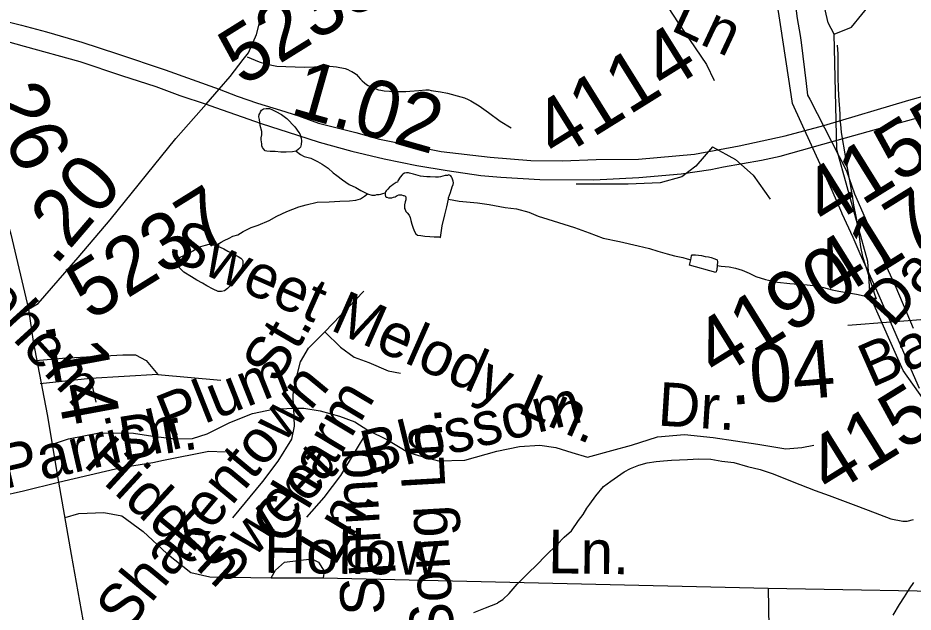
# Model space of a CAD drawing. Extents: x 2001466 to 31450019, y -30647475 to 847247.
# Drawn here: x 2152625 to 2156522, y 731925 to 734514 of the extents above; entities that cross this region are included whole.
import ezdxf

# ---------------------------------------------------------------- set-up
doc = ezdxf.new("R2010")
doc.units = 0
for name, color, linetype in [('Exist Boundary Political City Limit New', 7, 'Continuous'), ('Exist Hydrographic Creek Single Shore', 7, 'Continuous'), ('Exist Hydrographic Misc Water Feature', 7, 'Continuous'), ('Exist Road Non-System Type 51', 7, 'Continuous'), ('Exist Road Non-System Type 51 Label', 7, 'Continuous'), ('Exist Road Primary US Divided Attributed', 7, 'Continuous'), ('Exist Road Primary US Mileage Hundredths English Label', 7, 'Continuous'), ('Exist Road Secondary Mileage Hundredths English Label', 7, 'Continuous'), ('Exist Road Secondary Type 51 Attributed', 7, 'Continuous'), ('Exist Road Secondary Type 51 Label', 7, 'Continuous'), ('Exist Road Secondary Type 51 Number Label', 7, 'Continuous'), ('Map Preparation Boundary City Limit Buffer Line', 7, 'Continuous')]:
    doc.layers.add(name, color=color, linetype=linetype)

msp = doc.modelspace()

# ---------------------------------------------------------------- linework, layer by layer
at = {"layer": 'Exist Boundary Political City Limit New'}
for points in [[(2155944.2, 734948.5), (2155970.8, 734844.2), (2155983.2, 734752.2), (2155994.5, 734678.8), (2156005.8, 734601.8), (2156017.2, 734511.8), (2156030, 734437.7), (2156034.2, 734406.9), (2156056, 734228.1), (2156062.2, 734177.6), (2156072.2, 734160.3), (2156231.8, 733848.1), (2156266.5, 733747.5), (2156323.8, 733618.4), (2156363.5, 733526.6), (2156405, 733432), (2156446, 733340.3), (2156522.2, 733162.5)], [(2156549.5, 732900), (2156513.5, 732982.2), (2156477.5, 733066.1), (2156393.8, 733256.3), (2156357.8, 733339.3), (2156291.8, 733486.6), (2156261.5, 733556.8), (2156213.5, 733661.1), (2156212, 733664.2), (2156169.5, 733761.9), (2155996.5, 734140.9), (2155990.8, 734179.7), (2155944, 734485.1), (2155912.5, 734692.7)]]:
    msp.add_lwpolyline(points, dxfattribs=at)
at = {"layer": 'Exist Hydrographic Creek Single Shore'}
for points in [[(2156178.2, 734443.1), (2156152.2, 734492.9), (2155964.2, 735316.9), (2155845.2, 735847.4), (2155810.2, 736064.7)], [(2156178.2, 734443.1), (2156253.3, 734474.4), (2156344.1, 734584.1), (2156510.2, 734652.9), (2156984.3, 734764.6), (2157849.2, 735025.8), (2157924.3, 735128.7)], [(2157416.1, 732032.9), (2157215.2, 732289.6), (2157006.2, 732421.8), (2156805.3, 732462), (2156722.2, 732562.2), (2156679.2, 732694.2), (2156478.2, 732977.2), (2156334.3, 733301.7), (2156325.2, 733452.7), (2156189.3, 733941), (2156178.2, 734443.1)]]:
    msp.add_lwpolyline(points, dxfattribs=at)
at = {"layer": 'Exist Hydrographic Misc Water Feature'}
for points in [[(2156190.9, 734395.4), (2156193.6, 734357.6), (2156193.8, 734289.5), (2156194, 734257.4), (2156196.3, 734205.5), (2156198.7, 734153.7), (2156200.8, 734117.6), (2156203.2, 734093.7), (2156202.8, 734071.5), (2156205.3, 734049.7), (2156209.4, 734015.8), (2156215.5, 733971.8), (2156219.6, 733947.6), (2156230.1, 733885.6), (2156244.7, 733803.9), (2156254.9, 733748), (2156263.1, 733698.1), (2156273.4, 733642.2), (2156283.8, 733582.2), (2156292.4, 733516.4), (2156302.3, 733474.3), (2156314.8, 733434.3), (2156333.2, 733376.4), (2156353.3, 733310.5), (2156361.5, 733290.6)], [(2153836.7, 733934.1), (2153820.7, 733930), (2153792.6, 733929.8), (2153768.9, 733929.7), (2153744.9, 733931.7), (2153722.7, 733931.4), (2153708.6, 733933.5), (2153701, 733935.5), (2153694.6, 733943.4), (2153690.3, 733949.3), (2153686.2, 733957.2), (2153686.2, 733965.3), (2153684.2, 733983.1), (2153684.2, 733991.2), (2153686.2, 734005.1), (2153686.4, 734019.3), (2153680.1, 734045.3), (2153676, 734071.1), (2153673.7, 734083.3), (2153675.8, 734093.1), (2153677.6, 734097.2), (2153681.5, 734105.2), (2153686, 734111.4), (2153693.4, 734117.2), (2153705.5, 734119.4), (2153719.7, 734119.3), (2153733.6, 734113.5), (2153747.9, 734105.7), (2153771.7, 734093.5), (2153795.7, 734075.7), (2153830.2, 734040.1), (2153848.2, 734014.2), (2153852.3, 734008.3), (2153858.3, 733990.4), (2153860.1, 733978.4), (2153858.3, 733962.4), (2153854.6, 733950.4), (2153846.6, 733942.3), (2153836.7, 733934.1)], [(2153836.7, 733934.1), (2153854.8, 733918.3), (2153871, 733910.2), (2153900.7, 733902.5), (2153929, 733888.9), (2153949.1, 733876.9), (2153974.9, 733858.8), (2153997.3, 733839.2), (2154013.5, 733827), (2154037.3, 733809.2), (2154067.2, 733787.6), (2154095.5, 733775.7), (2154117.2, 733761.8), (2154141.2, 733750.1), (2154147.4, 733748)], [(2154499.5, 733723.9), (2154499.7, 733730), (2154507.5, 733753.9), (2154515.3, 733777.9), (2154519.1, 733788.3), (2154521.2, 733796.1), (2154519.4, 733802.1), (2154515.3, 733816), (2154512.8, 733822), (2154508.9, 733825.9), (2154500.9, 733829.9), (2154495.2, 733828), (2154484.9, 733827.9), (2154465.2, 733821.6), (2154455.2, 733819.8), (2154443.1, 733819.6), (2154418.9, 733821.7), (2154404.7, 733821.4), (2154391.2, 733823.4), (2154376.8, 733825.2), (2154346.7, 733833), (2154329.1, 733836.9), (2154325, 733839.1), (2154316.8, 733838.8), (2154307.1, 733837), (2154301, 733833), (2154297.1, 733830.8), (2154289.1, 733820.6), (2154279.2, 733804.7), (2154277.4, 733798.9), (2154271, 733796.6), (2154259.1, 733788.7), (2154251.4, 733782.5), (2154242.9, 733776.5), (2154235.8, 733768.3), (2154227.6, 733760.5), (2154225.7, 733756.4), (2154223.3, 733752.3)], [(2153486.7, 733522.2), (2153492.9, 733526.5), (2153509.1, 733536.6), (2153523.2, 733544.6), (2153544.7, 733554.7), (2153560.5, 733562.9), (2153582.9, 733568.9), (2153604.8, 733583), (2153620.6, 733591.2), (2153640.5, 733601.1), (2153670.2, 733611.2), (2153718.2, 733631.6), (2153752.3, 733649.9), (2153796.1, 733670), (2153847.8, 733690.2), (2153880.2, 733700.3), (2153927.8, 733710.6), (2153979.7, 733712.9), (2154025.8, 733715.2), (2154067.8, 733717.4), (2154095.9, 733719.6), (2154116, 733725.9), (2154133.2, 733737.9), (2154147.4, 733748)], [(2154147.4, 733748), (2154165.4, 733742), (2154173.6, 733742), (2154179.6, 733742.3), (2154187.6, 733744.3), (2154197.4, 733744.4), (2154205.2, 733746.5), (2154213.2, 733748.5), (2154223.3, 733752.3)], [(2154223.3, 733752.3), (2154223.3, 733742.5), (2154225.3, 733736.5), (2154227.6, 733732.5), (2154231.5, 733732.4), (2154238, 733730.6), (2154244, 733730.5), (2154252, 733730.5), (2154259.6, 733732.6), (2154267.6, 733734.6), (2154275.8, 733740.7), (2154283.7, 733742.7), (2154291.3, 733742.8), (2154295.2, 733743), (2154301.4, 733740.9), (2154305.5, 733741), (2154309.4, 733738.8), (2154313.5, 733735), (2154313.3, 733729), (2154313.7, 733720.7), (2154311.4, 733713), (2154307.9, 733698.9), (2154307.7, 733694.9), (2154307.5, 733686.8), (2154307.7, 733683.1), (2154310, 733678.7), (2154313.9, 733670.9), (2154320, 733665), (2154328.2, 733654.9), (2154332.1, 733645), (2154336, 733631), (2154340.1, 733614.9), (2154344.2, 733603), (2154350.4, 733587), (2154356.5, 733573.1), (2154364.5, 733567.4), (2154378.3, 733565.4), (2154396.7, 733563.4), (2154418.5, 733561.7), (2154436.5, 733559.8), (2154450.5, 733559.7), (2154460.7, 733559.8), (2154464.6, 733558), (2154472.2, 733608), (2154483.9, 733656.1), (2154491.7, 733690.2), (2154499.5, 733723.9)], [(2154499.5, 733723.9), (2154545.4, 733716.1), (2154625.8, 733708.9), (2154675.8, 733700.9), (2154745.9, 733687.4), (2154795.8, 733681.5), (2154849.7, 733668.1), (2154889.7, 733650.3), (2154931.9, 733636.6), (2155002, 733615), (2155048.2, 733601.2), (2155112.2, 733577.7), (2155172.4, 733554), (2155244.4, 733540.3), (2155324.6, 733520.8), (2155374.4, 733509.2), (2155410.3, 733497.3), (2155450.9, 733485.5), (2155482.7, 733477.8), (2155518.8, 733470), (2155538.7, 733464.1), (2155554.7, 733460.1)], [(2153486.7, 733522.2), (2153505, 733514.5), (2153521, 733508.4), (2153539.2, 733498.4), (2153565, 733484.7), (2153583.3, 733474.7), (2153595.2, 733466.8), (2153601.5, 733461), (2153603.4, 733455), (2153603.6, 733440.7), (2153601.5, 733428.9), (2153591.5, 733406.9), (2153581.9, 733388.9), (2153571.8, 733375), (2153561.8, 733360.7), (2153550.1, 733348.7), (2153538, 733334.7), (2153524.2, 733324.6), (2153510.5, 733322.6), (2153496.3, 733322.3), (2153474.2, 733332.2), (2153448, 733346.3), (2153427.9, 733358.2), (2153403.9, 733372), (2153379.9, 733385.8), (2153347.9, 733405.6), (2153327.8, 733425.3), (2153321.6, 733431.5), (2153317.7, 733441.4), (2153315.7, 733449.5), (2153317.7, 733459.3), (2153323.3, 733467.4), (2153331.7, 733471.4), (2153347.5, 733479.5), (2153369, 733489.7), (2153393.2, 733503.9), (2153420.9, 733517.9), (2153441.2, 733524.2), (2153457.2, 733528.3), (2153463.1, 733528.2), (2153486.7, 733522.2)], [(2155668.5, 733434.8), (2155667.2, 733416.7), (2155663.1, 733404.7), (2155548.9, 733436.2), (2155554.7, 733460.1)], [(2155554.7, 733460.1), (2155556.7, 733478), (2155560.8, 733482.3), (2155574.3, 733482.2), (2155601, 733478.2), (2155617, 733474.6), (2155630.5, 733472.5), (2155642.6, 733470.7), (2155658.6, 733464.6), (2155668.5, 733460.7), (2155670.7, 733450.6), (2155668.5, 733434.8)], [(2155668.5, 733434.8), (2155686.9, 733432.8), (2155721, 733428.8), (2155749.1, 733423.4), (2155777.1, 733415.5), (2155808.7, 733401.7), (2155837, 733387.7), (2155879.5, 733374.1), (2155930.9, 733362.2), (2155985.3, 733356.4), (2156061.3, 733351), (2156099.3, 733347.2), (2156131.3, 733339.6), (2156169, 733329.8), (2156199.1, 733323.7), (2156233, 733318.1), (2156275.4, 733310.1), (2156355.4, 733292.7), (2156361.5, 733290.6)], [(2154609.8, 731923.3), (2154659.8, 731943.7), (2154713.3, 731963.6), (2154713.5, 731967.6), (2154735.5, 731979.7), (2154763.4, 732005.9), (2154798.8, 732046.3), (2154846.8, 732094.2), (2154884.3, 732130.8), (2154922.1, 732170.9), (2154971.9, 732219.4), (2155003.5, 732251.4), (2155035.5, 732279.5), (2155065.2, 732323.7), (2155085.3, 732349.8), (2155101.1, 732377.9), (2155115, 732396), (2155140.7, 732431.9), (2155174.5, 732472.2), (2155206.3, 732496.2), (2155263.9, 732536.6), (2155291.8, 732551), (2155327.7, 732565.1), (2155363.8, 732575), (2155403.5, 732581.6), (2155435.7, 732583.6), (2155469.6, 732587.8), (2155539.7, 732590.2), (2155589.7, 732592.3), (2155641.8, 732591), (2155689.8, 732582.9), (2155741.7, 732577.5), (2155801.5, 732559.9), (2155855.9, 732546.1), (2155908.2, 732528.4), (2156028.1, 732481.1), (2156096.2, 732455.4), (2156156.7, 732433.6), (2156260.7, 732394.4), (2156326.5, 732369), (2156424.9, 732331.4), (2156477.2, 732321.5), (2156496.7, 732321.7), (2156522.9, 732327.9)], [(2156435.2, 731911.6), (2156462.8, 731957.8), (2156484.8, 731991.7), (2156506.5, 732025.8), (2156524.4, 732053.9)]]:
    msp.add_lwpolyline(points, dxfattribs=at)
at = {"layer": 'Exist Road Non-System Type 51'}
for p, q in [((2153960.7, 733146.1), (2154130.5, 733323.4)), ((2152941.6, 732943), (2152722.5, 732920)), ((2153234.6, 732960.2), (2152941.6, 732943)), ((2152941.6, 732943), (2152963.8, 732839.5)), ((2153234.6, 732960.2), (2153507.8, 732935.6)), ((2153726.9, 732073.7), (2153953.3, 732073.7)), ((2153953.3, 732073.7), (2155890.8, 732029))]:
    msp.add_line(p, q, dxfattribs=at)
for points in [[(2153500.8, 734203.2), (2153549, 734258.2), (2153605.8, 734332.2)], [(2153623, 734344.8), (2153675.2, 734323.2), (2153703.2, 734313.4), (2153751.4, 734304), (2153871.5, 734299.2), (2153915.5, 734301.6), (2153929.5, 734302.6), (2153983.4, 734304.5), (2154011.9, 734300.9), (2154049.5, 734293.1), (2154061.4, 734288.7), (2154071.3, 734283.9), (2154078.6, 734280.3), (2154086.3, 734275.5), (2154092.5, 734271.4), (2154098.2, 734267.1), (2154106.8, 734258.9), (2154116.6, 734247.5), (2154124, 734240), (2154133.6, 734230.8), (2154142.3, 734224.2), (2154149, 734219.9), (2154161.7, 734213.4), (2154173.9, 734207.8), (2154182.9, 734204.4), (2154194.2, 734200.9), (2154204.6, 734198.7), (2154219.7, 734196.8), (2154242.7, 734195.2), (2154272.6, 734193.5), (2154291.2, 734193.2), (2154313.2, 734193.3), (2154330.6, 734194.2), (2154370.5, 734198.5), (2154400.6, 734200.9), (2154407.2, 734200.8), (2154413.8, 734200.2), (2154424.3, 734198.4), (2154464.8, 734191.6), (2154494.8, 734185.8), (2154552.9, 734170.4), (2154568.4, 734165.3), (2154585.1, 734158.7), (2154597.2, 734152.7), (2154633.3, 734131.4), (2154673.7, 734101.7), (2154724.1, 734064.3), (2154771.9, 734035.1)], [(2153443.9, 734138.1), (2153500.8, 734203.2)], [(2153345.7, 734025.9), (2153443.9, 734138.1)], [(2155649.1, 733952.5), (2155575.5, 733868.8), (2155515, 733821.4), (2155420.3, 733795.1), (2155280.9, 733789.8), (2155054.7, 733789.8)], [(2155649.1, 733952.5), (2155749.1, 733897.7), (2155825.4, 733829.3), (2155899, 733724)], [(2153825.3, 732813.7), (2153822.9, 732872.8), (2153837.6, 732946.7), (2153854.9, 733015.6), (2153889.3, 733074.7), (2153960.7, 733146.1)], [(2153960.7, 733146.1), (2154029.6, 733079.6), (2154088.7, 733035.3), (2154152.7, 733013.2), (2154236.4, 732976.2), (2154290.5, 732966.4)], [(2152703.6, 733021.9), (2152818.6, 733031.6), (2153081.9, 733046.4), (2153136.1, 733046.4), (2153182.9, 733021.8), (2153234.6, 732960.2)], [(2152771.6, 732655.8), (2152845.6, 732679.5), (2152978.6, 732706.6), (2153128.7, 732704.1), (2153212.4, 732691.8), (2153308.4, 732679.5), (2153384.7, 732681.9), (2153448.7, 732701.6), (2153547.2, 732750.9), (2153645.6, 732790.3), (2153736.7, 732810), (2153825.3, 732813.7)], [(2153825.3, 732813.7), (2153827.8, 732734.9), (2153815.5, 732678.3), (2153756.4, 732582.2), (2153689.9, 732493.6), (2153559.5, 732336)], [(2153825.3, 732813.7), (2153869.6, 732813.7), (2153941, 732801.4), (2154024.7, 732779.2), (2154091.2, 732754.6), (2154147.8, 732717.7)], [(2154147.8, 732717.7), (2154029.6, 732520.7), (2153957.1, 732425.1), (2153881.2, 732339.3)], [(2154147.8, 732717.7), (2154233.9, 732675.8), (2154322.5, 732621.6), (2154369.3, 732606.8), (2154455.2, 732583.6), (2154570.6, 732586.9), (2154709.2, 732626.5), (2154808.2, 732646.3), (2154897.2, 732652.9), (2154966.5, 732643), (2155035.8, 732619.9), (2155105, 732600.1), (2155210.6, 732629.8), (2155296.4, 732652.9), (2155408.5, 732689.2), (2155526, 732699.1), (2155651.3, 732685.9), (2155845.9, 732656.2), (2155968, 732636.4), (2156037.3, 732643), (2156090, 732652.9)], [(2152802.2, 732490.7), (2153074.6, 732555.1), (2153212.4, 732577.3), (2153259.2, 732587.1), (2153456.1, 732626.5), (2153527.5, 732624.1)], [(2152830.3, 732337), (2152889.9, 732354.4), (2152998.3, 732359.4), (2153077, 732344.6), (2153170.6, 732275.6), (2153272.9, 732180.8), (2153377.3, 732098.3), (2153461, 732078.6), (2153726.9, 732073.7)], [(2153726.9, 732073.7), (2153746.5, 732108.2), (2153785.9, 732142.7), (2153904.1, 732157.4), (2153933.6, 732142.7), (2153958.2, 732103.3), (2153953.3, 732073.7)], [(2155890.8, 732029), (2155894.1, 731857.3)], [(2155890.8, 732029), (2156864.6, 732012.5)]]:
    msp.add_lwpolyline(points, dxfattribs=at)
at = {"layer": 'Exist Road Primary US Divided Attributed'}
for points in [[(2152112.4, 734591.4), (2152240.6, 734567.5), (2152397.5, 734539.1), (2152490.1, 734519.8), (2152640.4, 734482.5), (2152749.5, 734453.1), (2152903.7, 734408.2), (2153058.8, 734357), (2153266.2, 734288.2), (2153500.8, 734203.2)], [(2152168.5, 734498), (2152209.1, 734491.3), (2152389.2, 734459.3), (2152490.1, 734436.4), (2152652.3, 734390.8), (2152894.5, 734323.9), (2153075.3, 734263.5), (2153225.8, 734214.9), (2153330.5, 734176.5), (2153443.9, 734138.1)], [(2153500.8, 734203.2), (2153579.5, 734173.7), (2153668.6, 734143.3), (2153767.8, 734111.9), (2153846.6, 734086.7), (2153933.8, 734055.8), (2154095.8, 734014.6), (2154198.5, 733985.4), (2154352.6, 733955.5), (2154467.6, 733932.5), (2154681.4, 733907.3), (2154857.2, 733892.4), (2154995.1, 733891), (2155142.3, 733896.5), (2155326.9, 733899.3), (2155570.5, 733921), (2155765.4, 733956.4), (2155965.5, 734000.3), (2156133.5, 734044.9), (2156503.5, 734155.4), (2156936.4, 734275.1), (2157023.9, 734298.3), (2157327.9, 734384.4)], [(2153443.9, 734138.1), (2153484.6, 734124.3), (2153572.5, 734093), (2153684.3, 734053.6), (2153841.8, 734003.3), (2153936.9, 733972.4), (2154077.9, 733934), (2154219.2, 733900.4), (2154361.8, 733870.5), (2154492.9, 733849.8), (2154640.1, 733826.8), (2154727.4, 733819.9), (2154896.5, 733809.7), (2155131.4, 733808.1), (2155328.3, 733819.1), (2155511.5, 733834.8), (2155642, 733854.1), (2155697.1, 733864.5), (2155861.4, 733894.3), (2155943.6, 733911.2), (2156128.2, 733964.5), (2156425.3, 734046.1), (2156731, 734130.6)]]:
    msp.add_lwpolyline(points, dxfattribs=at)
at = {"layer": 'Exist Road Secondary Type 51 Attributed'}
for points in [[(2153605.8, 734332.2), (2153628.5, 734361.9), (2153664.1, 734441.5), (2153684.5, 734522.1), (2153698.1, 734651.9), (2153699.7, 734916.9), (2153701.8, 735015.3), (2153706.1, 735104.9), (2153715.2, 735165.2), (2153726.2, 735233.6), (2153737.7, 735294.5)], [(2154575.9, 734836.9), (2154862.1, 734910), (2154951, 734919.9), (2155018.1, 734921.9), (2155148.4, 734886.3), (2155219.5, 734848.8), (2155302.4, 734787.6), (2155365.5, 734698.7), (2155499.8, 734493.3), (2155622.2, 734311.6), (2155655.7, 734241.8)], [(2152168.5, 734498), (2152320.3, 734242.5), (2152408.2, 734100.1), (2152493, 733907.4), (2152536.9, 733777.6), (2152564.1, 733677.1), (2152593.4, 733572.3), (2152670.8, 733244.6)], [(2152670.8, 733244.6), (2152713.5, 733269.2), (2152886.9, 733469.7), (2153027.1, 733634.1), (2153312.5, 733988.1), (2153345.7, 734025.9)], [(2152670.8, 733244.6), (2152691.2, 733104.3), (2152751.9, 732786), (2152802.2, 732490.7)], [(2149280.5, 731475), (2149315.6, 731509.5), (2149367.9, 731544.1), (2149667.2, 731616.3), (2150164.2, 731738.8), (2150662.8, 731840.4), (2151087.1, 731914.8), (2151166.7, 731943), (2151344.5, 732040.4), (2151716.5, 732255.1), (2151829.5, 732293.8), (2151973.9, 732325.2), (2152339.1, 732383.9), (2152648.9, 732453), (2152802.2, 732490.7)], [(2152802.2, 732490.7), (2152857.1, 732175.5), (2152979.5, 731484.4), (2153050.7, 731126.3), (2153185.7, 730378.6), (2153256.8, 729997.5), (2153362.5, 729390.1), (2153426.3, 729064.5), (2153467.1, 728832), (2153486.5, 728720), (2153475, 728628.9)]]:
    msp.add_lwpolyline(points, dxfattribs=at)
at = {"layer": 'Exist Road Secondary Type 51 Number Label'}
msp.add_line((2156961.5, 733230.3), (2156237.9, 733173.6), dxfattribs=at)
at = {"layer": 'Map Preparation Boundary City Limit Buffer Line'}
for points in [[(2155944.2, 734948.5), (2155970.8, 734844.2), (2155983.2, 734752.2), (2155994.5, 734678.8), (2156005.8, 734601.8), (2156017.2, 734511.8), (2156030, 734437.7), (2156034.2, 734406.9), (2156056, 734228.1), (2156062.2, 734177.6), (2156072.2, 734160.3), (2156231.8, 733848.1), (2156266.5, 733747.5), (2156323.8, 733618.4), (2156363.5, 733526.6), (2156405, 733432), (2156446, 733340.3), (2156522.2, 733162.5)], [(2156549.5, 732900), (2156513.5, 732982.2), (2156477.5, 733066.1), (2156393.8, 733256.3), (2156357.8, 733339.3), (2156291.8, 733486.6), (2156261.5, 733556.8), (2156213.5, 733661.1), (2156212, 733664.2), (2156169.5, 733761.9), (2155996.5, 734140.9), (2155990.8, 734179.7), (2155944, 734485.1), (2155912.5, 734692.7)]]:
    msp.add_lwpolyline(points, dxfattribs=at)

# ---------------------------------------------------------------- texts
at = {"layer": 'Exist Road Non-System Type 51 Label'}
for s, rotation, p in [('Sweet Melody Ln.', 336.1851, (2153268.6, 733470.2)), ('St.', 59.7546, (2153755.9, 732914.4)), ('Plum', 21.7353, (2153279.7, 732681.5)), ('Shakentown', 50.3829, (2153096.4, 731830.5)), ('Charm', 59.047, (2153791.6, 732207.1)), ('Dr.', 356.4222, (2155407, 732738.4)), ('Blossom', 13.7664, (2154144.7, 732523.8)), ('Parrish', 13.0969, (2152564.4, 732460.3)), ('Dr.', 8.9844, (2153080.8, 732585.2)), ('Hidden', 317.4279, (2152904.6, 732567.7)), ('Sweet', 45.7563, (2153532.9, 732038.2)), ('Ln.', 59.047, (2154003.3, 732121.3)), ('Hollow', 359.2124, (2153695, 732096.6)), ('Ln.', 359.2124, (2154932, 732094.7))]:
    msp.add_text(s, height=190, rotation=rotation, dxfattribs=at).set_placement(p)
at = {"layer": 'Exist Road Primary US Mileage Hundredths English Label'}
msp.add_text('1.02', height=250, rotation=344.1195, dxfattribs=at).set_placement((2153803.8, 734097.7))
at = {"layer": 'Exist Road Secondary Mileage Hundredths English Label'}
for s, rotation, p in [('.26', 293.745, (2152450.2, 734249.7)), ('.20', 49.5391, (2152788.1, 733429.7)), ('.14', 280.5201, (2152741.5, 733183.2)), ('.04', 4.6978, (2155726.7, 732827.1))]:
    msp.add_text(s, height=250, rotation=rotation, dxfattribs=at).set_placement(p)
at = {"layer": 'Exist Road Secondary Type 51 Label'}
for s, rotation, p in [('Ln', 334.8654, (2155460.4, 734462.9)), ('Dantonville', 47.8831, (2156431.6, 733160.9)), ('Bethlehem', 312.4062, (2152056, 733707.9)), ('Baffin Ct.', 23.7485, (2156339.7, 732901.1)), ('Song Ln.', 93.3336, (2154524.8, 731803.1)), ('Spring', 93.3336, (2154222.8, 731916.5))]:
    msp.add_text(s, height=190, rotation=rotation, dxfattribs=at).set_placement(p)
at = {"layer": 'Exist Road Secondary Type 51 Number Label'}
for s, p in [('5238', (2153603.4, 734212.6)), ('4114', (2154968.4, 733891.7)), ('4155', (2156142.3, 733595.1)), ('4170', (2156185.2, 733281)), ('5237', (2152941.2, 733190.9)), ('4190', (2155667.6, 732938.6)), ('4154', (2156160.6, 732429))]:
    msp.add_text(s, height=250, rotation=31.918, dxfattribs=at).set_placement(p)

doc.saveas('drawing.dxf')
